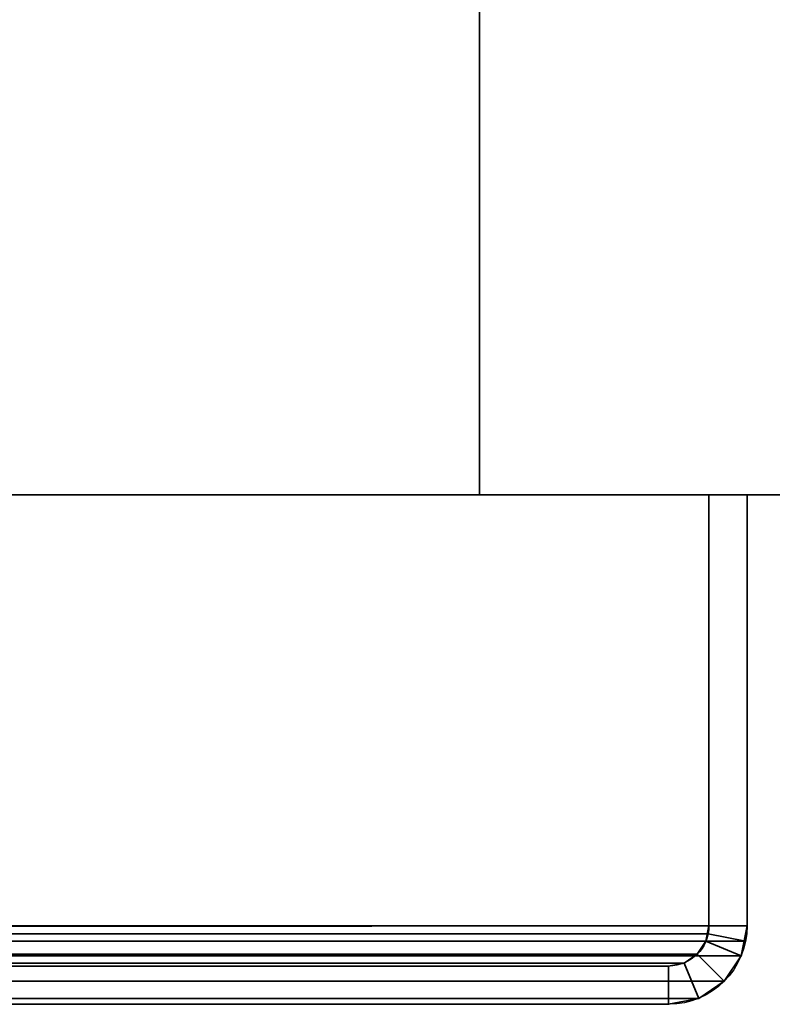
# Model space of a CAD drawing. Header units: millimetres. Extents: x -508 to 6708, y -110 to 248.
# Tile 445 of 656: x 339 to 369, y -25 to 13. Entities that reach past the tile are written whole.
import ezdxf

# ---------------------------------------------------------------- set-up
doc = ezdxf.new("R2010")
doc.units = ezdxf.units.MM
doc.layers.add('151', color=7, linetype='Continuous', true_color=0xffffff)

# ---------------------------------------------------------------- blocks, each defined once
blk = doc.blocks.new('UG_SURFACE_001')
at = {"layer": '151', "color": 252, "linetype": 'Continuous', "lineweight": 35}
for points in [[(507.5, -5.3, 2215.25), (507.5, 229.4, 2215.25), (-507.5, 229.4, 2215.25), (-507.5, -5.3, 2215.25)], [(-357.5, -5.3, 2065.25), (-357.5, 229.4, 2065.25), (357.5, 229.4, 2065.25), (357.5, -5.3, 2065.25)], [(357.5, -5.3, 2065.25), (357.5, 229.4, 2065.25), (357.5, 229.4, -7.75), (357.5, -5.3, -7.75)], [(357.5, -5.3, -7.75), (357.5, 229.4, -7.75), (507.5, 229.4, -7.75), (507.5, -5.3, -7.75)], [(507.5, -5.3, 2215.25), (-507.5, -5.3, 2215.25), (-357.5, -5.3, 2065.25), (357.5, -5.3, 2065.25)], [(357.5, -5.3, 2065.25), (357.5, -5.3, -7.75), (507.5, -5.3, -7.75), (507.5, -5.3, 2215.25)]]:
    blk.add_3dface(points, dxfattribs=at)
blk = doc.blocks.new('UG_SURFACE_205')
at = {"layer": '151', "color": 252, "linetype": 'Continuous', "lineweight": 35}
for points in [[(-368, -5.3, 2075.25), (368, -5.3, 2075.25), (366.5, -5.3, 2073.75), (-366.5, -5.3, 2073.75)], [(-368, -5.3, 2075.25), (-368, -22.22, 2075.25), (368, -22.22, 2075.25), (368, -5.3, 2075.25)], [(-366.5, -5.3, 2073.75), (366.5, -5.3, 2073.75), (366.5, -22.22, 2073.75), (-366.5, -22.22, 2073.75)], [(366.5, -22.22, 2073.75), (366.5, -5.3, 2073.75), (368, -5.3, 2075.25), (368, -22.22, 2075.25)], [(368, -22.22, 2075.25), (-368, -22.22, 2075.25), (-367.941, -22.821, 2075.191)], [(367.941, -22.821, 2075.191), (368, -22.22, 2075.25), (-367.941, -22.821, 2075.191)], [(-366.47, -22.528, 2073.72), (-366.5, -22.22, 2073.75), (366.5, -22.22, 2073.75)], [(-366.47, -22.528, 2073.72), (366.5, -22.22, 2073.75), (366.47, -22.528, 2073.72)], [(368, -22.22, 2075.25), (367.941, -22.821, 2075.191), (366.47, -22.528, 2073.72), (366.5, -22.22, 2073.75)], [(366.47, -22.528, 2073.72), (366.38, -22.825, 2073.63), (-366.38, -22.825, 2073.63), (-366.47, -22.528, 2073.72)], [(367.941, -22.821, 2075.191), (367.766, -23.399, 2075.016), (366.38, -22.825, 2073.63), (366.47, -22.528, 2073.72)], [(-367.941, -22.821, 2075.191), (-367.766, -23.399, 2075.016), (367.766, -23.399, 2075.016), (367.941, -22.821, 2075.191)], [(366.037, -23.337, 2073.287), (-366.037, -23.337, 2073.287), (-366.38, -22.825, 2073.63), (366.38, -22.825, 2073.63)], [(367.766, -23.399, 2075.016), (367.098, -24.398, 2074.348), (366.037, -23.337, 2073.287), (366.38, -22.825, 2073.63)], [(367.766, -23.399, 2075.016), (-367.766, -23.399, 2075.016), (-367.098, -24.398, 2074.348), (367.098, -24.398, 2074.348)], [(365.525, -23.68, 2072.775), (-365.525, -23.68, 2072.775), (-366.037, -23.337, 2073.287), (366.037, -23.337, 2073.287)], [(365.525, -23.68, 2072.775), (366.037, -23.337, 2073.287), (367.098, -24.398, 2074.348), (366.099, -25.066, 2073.349)], [(364.92, -23.8, 2072.17), (-364.92, -23.8, 2072.17), (-365.525, -23.68, 2072.775), (365.525, -23.68, 2072.775)], [(-364.92, -23.8, 2072.17), (364.92, -23.8, 2072.17), (316.08, -23.8, 2023.33), (-316.08, -23.8, 2023.33)], [(364.92, -25.3, 2072.17), (316.08, -25.3, 2023.33), (316.08, -23.8, 2023.33), (364.92, -23.8, 2072.17)], [(364.92, -23.8, 2072.17), (365.525, -23.68, 2072.775), (366.099, -25.066, 2073.349), (364.92, -25.3, 2072.17)], [(367.098, -24.398, 2074.348), (-367.098, -24.398, 2074.348), (-366.099, -25.066, 2073.349), (366.099, -25.066, 2073.349)], [(366.099, -25.066, 2073.349), (-366.099, -25.066, 2073.349), (-364.92, -25.3, 2072.17), (364.92, -25.3, 2072.17)], [(-364.92, -25.3, 2072.17), (-316.08, -25.3, 2023.33), (316.08, -25.3, 2023.33), (364.92, -25.3, 2072.17)]]:
    blk.add_3dface(points, dxfattribs=at)
blk = doc.blocks.new('UG_SURFACE_206')
at = {"layer": '151', "color": 252, "linetype": 'Continuous', "lineweight": 35}
for points in [[(368, -5.3, 2075.25), (368, -5.3, -7.75), (366.5, -5.3, -7.75), (366.5, -5.3, 2073.75)], [(366.5, -22.22, 2073.75), (366.5, -5.3, 2073.75), (366.5, -5.3, -7.75), (366.5, -22.22, -7.75)], [(366.5, -22.22, -7.75), (366.5, -5.3, -7.75), (368, -5.3, -7.75), (368, -22.22, -7.75)], [(368, -22.22, 2075.25), (368, -5.3, 2075.25), (366.5, -5.3, 2073.75), (366.5, -22.22, 2073.75)], [(368, -22.22, 2075.25), (368, -22.22, -7.75), (368, -5.3, -7.75), (368, -5.3, 2075.25)], [(366.5, -22.22, -7.75), (366.38, -22.825, -7.75), (366.38, -22.825, 2073.63)], [(366.38, -22.825, 2073.63), (366.47, -22.528, 2073.72), (366.5, -22.22, -7.75)], [(368, -22.22, -7.75), (367.766, -23.399, -7.75), (366.38, -22.825, -7.75), (366.5, -22.22, -7.75)], [(366.47, -22.528, 2073.72), (366.5, -22.22, 2073.75), (366.5, -22.22, -7.75)], [(366.5, -22.22, 2073.75), (366.47, -22.528, 2073.72), (367.941, -22.821, 2075.191), (368, -22.22, 2075.25)], [(368, -22.22, -7.75), (367.941, -22.821, 2075.191), (367.766, -23.399, 2075.016)], [(367.766, -23.399, 2075.016), (367.766, -23.399, -7.75), (368, -22.22, -7.75)], [(368, -22.22, -7.75), (368, -22.22, 2075.25), (367.941, -22.821, 2075.191)], [(366.47, -22.528, 2073.72), (366.38, -22.825, 2073.63), (367.766, -23.399, 2075.016), (367.941, -22.821, 2075.191)], [(366.38, -22.825, 2073.63), (366.38, -22.825, -7.75), (366.037, -23.337, -7.75), (366.037, -23.337, 2073.287)], [(367.766, -23.399, -7.75), (367.098, -24.398, -7.75), (366.037, -23.337, -7.75), (366.38, -22.825, -7.75)], [(366.38, -22.825, 2073.63), (366.037, -23.337, 2073.287), (367.098, -24.398, 2074.348), (367.766, -23.399, 2075.016)], [(366.037, -23.337, 2073.287), (366.037, -23.337, -7.75), (365.525, -23.68, -7.75), (365.525, -23.68, 2072.775)], [(367.098, -24.398, -7.75), (366.099, -25.066, -7.75), (365.525, -23.68, -7.75), (366.037, -23.337, -7.75)], [(366.099, -25.066, 2073.349), (367.098, -24.398, 2074.348), (366.037, -23.337, 2073.287), (365.525, -23.68, 2072.775)], [(367.098, -24.398, 2074.348), (367.098, -24.398, -7.75), (367.766, -23.399, -7.75), (367.766, -23.399, 2075.016)], [(316.08, -23.8, 2023.33), (364.92, -23.8, 2072.17), (364.92, -23.8, -7.75), (316.08, -23.8, -7.75)], [(316.08, -23.8, -7.75), (364.92, -23.8, -7.75), (364.92, -25.3, -7.75), (316.08, -25.3, -7.75)], [(316.08, -25.3, 2023.33), (364.92, -25.3, 2072.17), (364.92, -23.8, 2072.17), (316.08, -23.8, 2023.33)], [(365.525, -23.68, 2072.775), (365.525, -23.68, -7.75), (364.92, -23.8, -7.75), (364.92, -23.8, 2072.17)], [(364.92, -23.8, -7.75), (365.525, -23.68, -7.75), (366.099, -25.066, -7.75), (364.92, -25.3, -7.75)], [(364.92, -25.3, 2072.17), (366.099, -25.066, 2073.349), (365.525, -23.68, 2072.775), (364.92, -23.8, 2072.17)], [(366.099, -25.066, 2073.349), (366.099, -25.066, -7.75), (367.098, -24.398, -7.75), (367.098, -24.398, 2074.348)], [(364.92, -25.3, 2072.17), (364.92, -25.3, -7.75), (366.099, -25.066, -7.75), (366.099, -25.066, 2073.349)], [(316.08, -25.3, 2023.33), (316.08, -25.3, -7.75), (364.92, -25.3, -7.75), (364.92, -25.3, 2072.17)]]:
    blk.add_3dface(points, dxfattribs=at)

msp = doc.modelspace()

# ---------------------------------------------------------------- linework, layer by layer
at = {"layer": '151', "color": 253, "linetype": 'Continuous', "lineweight": -3}
for p, q in [((357.5, -5.3, 2065.25), (357.5, 229.4, 2065.25)), ((357.5, 229.4, -7.75), (357.5, -5.3, -7.75)), ((-507.5, -5.3, 2215.25), (507.5, -5.3, 2215.25)), ((-507.5, -5.3, 2215.25), (507.5, -5.3, 2215.25)), ((368, -5.3, 2075.25), (-368, -5.3, 2075.25)), ((366.5, -5.3, 2073.75), (-366.5, -5.3, 2073.75)), ((357.5, -5.3, 2065.25), (-357.5, -5.3, 2065.25)), ((357.5, -5.3, -7.75), (357.5, -5.3, 2065.25)), ((357.5, -5.3, -7.75), (507.5, -5.3, -7.75)), ((368, -5.3, 2075.25), (366.5, -5.3, 2073.75)), ((368, -5.3, 2075.25), (366.5, -5.3, 2073.75)), ((366.5, -5.3, 2073.75), (366.5, -5.3, -7.75)), ((366.5, -5.3, 2073.75), (366.5, -22.22, 2073.75)), ((366.5, -5.3, -7.75), (366.5, -22.22, -7.75)), ((366.5, -5.3, 2073.75), (366.5, -22.22, 2073.75)), ((368, -5.3, -7.75), (366.5, -5.3, -7.75)), ((368, -5.3, 2075.25), (368, -22.22, 2075.25)), ((368, -5.3, -7.75), (368, -22.22, -7.75)), ((368, -5.3, 2075.25), (368, -22.22, 2075.25)), ((368, -5.3, 2075.25), (368, -5.3, -7.75)), ((368, -22.22, 2075.25), (-368, -22.22, 2075.25)), ((366.5, -22.22, 2073.75), (-366.5, -22.22, 2073.75)), ((366.5, -22.22, -7.75), (366.5, -22.22, 2073.75)), ((368, -22.22, -7.75), (368, -22.22, 2075.25)), ((364.92, -23.8, 2072.17), (-364.92, -23.8, 2072.17)), ((364.92, -23.8, 2072.17), (316.08, -23.8, 2023.33)), ((364.92, -23.8, 2072.17), (316.08, -23.8, 2023.33)), ((364.92, -23.8, -7.75), (316.08, -23.8, -7.75)), ((364.92, -23.8, -7.75), (364.92, -23.8, 2072.17)), ((364.92, -25.3, 2072.17), (-364.92, -25.3, 2072.17)), ((364.92, -25.3, 2072.17), (316.08, -25.3, 2023.33)), ((364.92, -25.3, -7.75), (316.08, -25.3, -7.75)), ((364.92, -25.3, 2072.17), (316.08, -25.3, 2023.33)), ((364.92, -25.3, -7.75), (364.92, -25.3, 2072.17))]:
    msp.add_line(p, q, dxfattribs=at)
at = {"layer": '151', "color": 253, "linetype": 'Continuous', "lineweight": -3, "extrusion": (0, 0, -1)}
for radius in [3.08, 1.58]:
    msp.add_arc((-364.92, -22.22, 7.75), radius, 180, 270, dxfattribs=at)
at = {"layer": '151', "color": 253, "linetype": 'Continuous', "lineweight": -3, "extrusion": (0.707107, 6.12323e-17, -0.707107)}
for major_axis, start_param, end_param in [((3.08, 0, 3.08), 0, 1.570796), ((1.58, 0, 1.58), 0, 1.570796), ((-1.58, 0, -1.58), 3.141593, 4.712389), ((-3.08, 0, -3.08), 3.141593, 4.712389)]:
    msp.add_ellipse((364.92, -22.22, 2072.17), major_axis=major_axis, ratio=0.707107, start_param=start_param, end_param=end_param, dxfattribs=at)

# ---------------------------------------------------------------- block references
at = {"layer": '151', "color": 253, "linetype": 'Continuous', "lineweight": -3}
for name in ['UG_SURFACE_001', 'UG_SURFACE_205', 'UG_SURFACE_206']:
    msp.add_blockref(name, (0, 0), dxfattribs=at)

doc.saveas('drawing.dxf')
